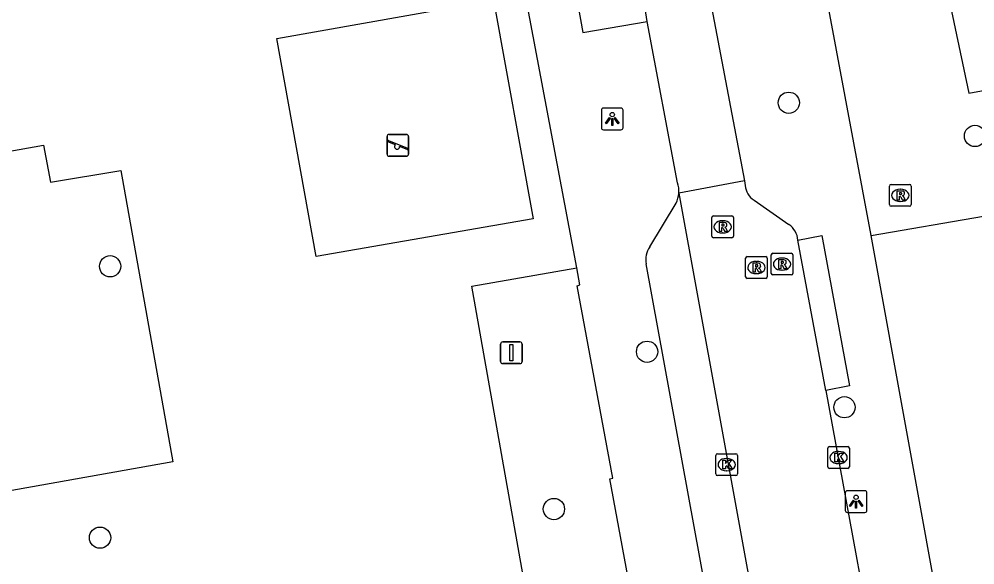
# Model space of a CAD drawing. Extents: x 157793 to 159380, y 380882 to 382313.
# Drawn here: x 158756.57 to 158800.54, y 381523.57 to 381548.66 of the extents above; entities that cross this region are included whole.
import ezdxf

# ---------------------------------------------------------------- set-up
doc = ezdxf.new("R2010")
doc.units = 0
for name, color, linetype in [('IMGEO_Boom', 7, 'Continuous'), ('IMGEO_Groenvoorziening', 7, 'Continuous'), ('IMGEO_Kolk', 7, 'Continuous'), ('IMGEO_Lichtpunt', 7, 'Continuous'), ('IMGEO_Rijbaan_lokaal_open', 7, 'Continuous'), ('IMGEO_Rioolput', 7, 'Continuous'), ('IMGEO_Speelvoorziening', 7, 'Continuous'), ('IMGEO_Vlaggenmast', 7, 'Continuous'), ('IMGEO_Voetpad_open', 7, 'Continuous')]:
    doc.layers.add(name, color=color, linetype=linetype)

msp = doc.modelspace()

# ---------------------------------------------------------------- linework, layer by layer
at = {"layer": 'IMGEO_Boom'}
for centre in [(158791.975, 381544.813), (158800.54, 381543.289), (158760.755, 381537.298), (158785.456, 381533.368), (158794.536, 381530.819), (158781.168, 381526.14), (158760.29, 381524.824)]:
    msp.add_circle(centre, 0.489, dxfattribs=at)
at = {"layer": 'IMGEO_Groenvoorziening'}
for points in [[(158805.326, 381557.662), (158797.909, 381556.371), (158800.25, 381545.248), (158820.885, 381549.053), (158818.225, 381560.213)], [(158795.761, 381538.706), (158800.926, 381539.597)]]:
    msp.add_lwpolyline(points, dxfattribs=at)
at = {"layer": 'IMGEO_Kolk'}
for p, q in [((158793.765, 381528.081), (158793.765, 381528.933)), ((158793.84, 381529.007), (158794.692, 381529.007)), ((158794.253, 381528.787), (158794.278, 381528.787)), ((158794.766, 381528.933), (158794.766, 381528.081)), ((158788.618, 381527.756), (158788.618, 381528.608)), ((158788.693, 381528.682), (158789.545, 381528.682)), ((158789.106, 381528.462), (158789.131, 381528.462)), ((158789.619, 381528.608), (158789.619, 381527.756)), ((158789.129, 381527.902), (158789.104, 381527.902)), ((158794.692, 381528.007), (158793.84, 381528.007)), ((158794.276, 381528.227), (158794.251, 381528.227)), ((158789.545, 381527.682), (158788.693, 381527.682))]:
    msp.add_line(p, q, dxfattribs=at)
for points in [[(158793.765, 381528.081), (158793.765, 381528.933)], [(158793.84, 381529.007), (158794.692, 381529.007)], [(158794.086, 381528.707), (158794.209, 381528.707), (158794.209, 381528.556), (158794.339, 381528.707), (158794.503, 381528.707), (158794.357, 381528.556), (158794.51, 381528.307), (158794.358, 381528.307), (158794.273, 381528.471), (158794.209, 381528.404), (158794.209, 381528.307), (158794.086, 381528.307), (158794.086, 381528.707)], [(158794.766, 381528.933), (158794.766, 381528.081)], [(158788.618, 381527.756), (158788.618, 381528.608)], [(158788.693, 381528.682), (158789.545, 381528.682)], [(158788.939, 381528.382), (158789.062, 381528.382), (158789.062, 381528.231), (158789.192, 381528.382), (158789.356, 381528.382), (158789.21, 381528.231), (158789.363, 381527.982), (158789.211, 381527.982), (158789.126, 381528.146), (158789.062, 381528.079), (158789.062, 381527.982), (158788.939, 381527.982), (158788.939, 381528.382)], [(158789.619, 381528.608), (158789.619, 381527.756)], [(158794.692, 381528.007), (158793.84, 381528.007)], [(158789.545, 381527.682), (158788.693, 381527.682)]]:
    msp.add_lwpolyline(points, dxfattribs=at)
for centre, start, end in [((158793.842, 381528.931), 91.552, 178.448), ((158793.842, 381528.931), 91.552, 178.448), ((158794.69, 381528.931), 1.552, 88.448), ((158794.69, 381528.931), 1.552, 88.448), ((158788.695, 381528.606), 91.552, 178.448), ((158788.695, 381528.606), 91.552, 178.448), ((158789.543, 381528.606), 1.552, 88.448), ((158789.543, 381528.606), 1.552, 88.448), ((158793.842, 381528.083), 181.552, 268.448), ((158793.842, 381528.083), 181.552, 268.448), ((158794.69, 381528.083), 271.552, 358.448), ((158794.69, 381528.083), 271.552, 358.448), ((158788.695, 381527.758), 181.552, 268.448), ((158788.695, 381527.758), 181.552, 268.448), ((158789.543, 381527.758), 271.552, 358.448), ((158789.543, 381527.758), 271.552, 358.448)]:
    msp.add_arc(centre, 0.0765, start, end, dxfattribs=at)
for centre, major_axis, ratio, start_param, end_param in [((158794.252, 381528.507), (-0.387, 0.002), 0.722429, 4.712389, 7.853982), ((158794.277, 381528.507), (-0.39, 0.002), 0.717154, 1.570796, 4.712389), ((158789.105, 381528.182), (-0.387, 0.002), 0.722429, 4.712389, 7.853982), ((158789.13, 381528.182), (-0.39, 0.002), 0.717154, 1.570796, 4.712389)]:
    msp.add_ellipse(centre, major_axis=major_axis, ratio=ratio, start_param=start_param, end_param=end_param, dxfattribs=at)
at = {"layer": 'IMGEO_Lichtpunt'}
for p, q in [((158784.255, 381544.568), (158783.447, 381544.568)), ((158784.255, 381544.568), (158783.447, 381544.568)), ((158783.353, 381544.473), (158783.353, 381543.666)), ((158783.353, 381544.473), (158783.353, 381543.666)), ((158784.349, 381543.666), (158784.349, 381544.473)), ((158784.349, 381543.666), (158784.349, 381544.473)), ((158783.447, 381543.572), (158784.255, 381543.572)), ((158783.447, 381543.572), (158784.255, 381543.572)), ((158795.475, 381526.98), (158794.667, 381526.98)), ((158795.475, 381526.98), (158794.667, 381526.98)), ((158794.573, 381526.885), (158794.573, 381526.078)), ((158794.573, 381526.885), (158794.573, 381526.078)), ((158795.569, 381526.078), (158795.569, 381526.885)), ((158795.569, 381526.078), (158795.569, 381526.885)), ((158794.667, 381525.984), (158795.475, 381525.984)), ((158794.667, 381525.984), (158795.475, 381525.984))]:
    msp.add_line(p, q, dxfattribs=at)
for points in [[(158783.727, 381544.137), (158783.766, 381544.109), (158783.578, 381543.847), (158783.54, 381543.874), (158783.727, 381544.137)], [(158783.829, 381544.089), (158783.876, 381544.089), (158783.876, 381543.767), (158783.829, 381543.767), (158783.829, 381544.089)], [(158783.939, 381544.109), (158783.977, 381544.136), (158784.164, 381543.874), (158784.125, 381543.846), (158783.939, 381544.109)], [(158794.947, 381526.549), (158794.986, 381526.521), (158794.798, 381526.259), (158794.76, 381526.286), (158794.947, 381526.549)], [(158795.049, 381526.501), (158795.096, 381526.501), (158795.096, 381526.179), (158795.049, 381526.179), (158795.049, 381526.501)], [(158795.159, 381526.521), (158795.197, 381526.548), (158795.384, 381526.286), (158795.345, 381526.258), (158795.159, 381526.521)]]:
    msp.add_lwpolyline(points, dxfattribs=at)
for centre in [(158783.852, 381544.271), (158795.072, 381526.683)]:
    msp.add_circle(centre, 0.0994, dxfattribs=at)
for centre, start, end in [((158783.447, 381544.473), 90, 180), ((158783.447, 381544.473), 90, 180), ((158784.255, 381544.473), 0, 90), ((158784.255, 381544.473), 0, 90), ((158783.447, 381543.666), 180, 270), ((158783.447, 381543.666), 180, 270), ((158784.255, 381543.666), 270, 0), ((158784.255, 381543.666), 270, 360), ((158794.667, 381526.885), 90, 180), ((158794.667, 381526.885), 90, 180), ((158795.475, 381526.885), 0, 90), ((158795.475, 381526.885), 0, 90), ((158794.667, 381526.078), 180, 270), ((158794.667, 381526.078), 180, 270), ((158795.475, 381526.078), 270, 0), ((158795.475, 381526.078), 270, 360)]:
    msp.add_arc(centre, 0.0946, start, end, dxfattribs=at)
at = {"layer": 'IMGEO_Rijbaan_lokaal_open'}
for points in [[(158788.319, 381549.796), (158789.93, 381541.231)], [(158785.464, 381548.55), (158785.346, 381549.236)], [(158786.852, 381541.14), (158785.464, 381548.55)], [(158789.93, 381541.231), (158786.917, 381540.658)], [(158789.93, 381541.231), (158789.968, 381541.007)], [(158786.917, 381540.658), (158800.364, 381466.865)], [(158790.378, 381540.333), (158791.978, 381539.223)], [(158793.674, 381531.586), (158792.394, 381538.496)], [(158793.674, 381531.586), (158796.632, 381515.476)]]:
    msp.add_lwpolyline(points, dxfattribs=at)
for centre, radius, start, end in [((158785.756, 381540.747), 1.165, 355.6277, 19.7329), ((158790.871, 381541.095), 0.907, 185.5487, 237.0763), ((158791.424, 381538.423), 0.973, 4.2795, 55.2782)]:
    msp.add_arc(centre, radius, start, end, dxfattribs=at)
at = {"layer": 'IMGEO_Rioolput'}
for p, q in [((158796.678, 381541.057), (158797.53, 381541.057)), ((158796.603, 381540.131), (158796.603, 381540.983)), ((158797.091, 381540.837), (158797.116, 381540.837)), ((158797.604, 381540.983), (158797.604, 381540.131)), ((158797.114, 381540.277), (158797.089, 381540.277)), ((158797.53, 381540.057), (158796.678, 381540.057)), ((158788.432, 381538.686), (158788.432, 381539.538)), ((158788.507, 381539.612), (158789.359, 381539.612)), ((158788.92, 381539.392), (158788.945, 381539.392)), ((158789.433, 381539.538), (158789.433, 381538.686)), ((158788.943, 381538.832), (158788.918, 381538.832)), ((158789.359, 381538.612), (158788.507, 381538.612)), ((158789.985, 381536.815), (158789.985, 381537.667)), ((158790.06, 381537.741), (158790.912, 381537.741)), ((158790.473, 381537.521), (158790.498, 381537.521)), ((158790.986, 381537.667), (158790.986, 381536.815)), ((158791.164, 381536.973), (158791.164, 381537.825)), ((158791.239, 381537.899), (158792.091, 381537.899)), ((158791.652, 381537.679), (158791.677, 381537.679)), ((158792.165, 381537.825), (158792.165, 381536.973)), ((158791.675, 381537.119), (158791.65, 381537.119)), ((158790.912, 381536.741), (158790.06, 381536.741)), ((158790.496, 381536.961), (158790.471, 381536.961)), ((158792.091, 381536.899), (158791.239, 381536.899))]:
    msp.add_line(p, q, dxfattribs=at)
for points in [[(158796.678, 381541.057), (158797.53, 381541.057)], [(158796.603, 381540.131), (158796.603, 381540.983)], [(158797.192, 381540.755), (158796.94, 381540.757), (158796.94, 381540.357)], [(158797.118, 381540.676), (158797.064, 381540.676), (158797.064, 381540.595)], [(158797.064, 381540.595), (158797.116, 381540.595)], [(158797.604, 381540.983), (158797.604, 381540.131)], [(158796.94, 381540.357), (158797.064, 381540.357), (158797.064, 381540.519), (158797.075, 381540.519)], [(158797.122, 381540.49), (158797.193, 381540.357), (158797.333, 381540.357), (158797.268, 381540.483)], [(158797.53, 381540.057), (158796.678, 381540.057)], [(158788.432, 381538.686), (158788.432, 381539.538)], [(158788.507, 381539.612), (158789.359, 381539.612)], [(158789.021, 381539.31), (158788.769, 381539.312), (158788.769, 381538.912)], [(158789.433, 381539.538), (158789.433, 381538.686)], [(158788.769, 381538.912), (158788.893, 381538.912), (158788.893, 381539.074), (158788.904, 381539.074)], [(158788.947, 381539.231), (158788.893, 381539.231), (158788.893, 381539.15)], [(158788.893, 381539.15), (158788.945, 381539.15)], [(158788.951, 381539.045), (158789.022, 381538.912), (158789.162, 381538.912), (158789.097, 381539.038)], [(158789.359, 381538.612), (158788.507, 381538.612)], [(158789.985, 381536.815), (158789.985, 381537.667)], [(158790.06, 381537.741), (158790.912, 381537.741)], [(158790.986, 381537.667), (158790.986, 381536.815)], [(158791.164, 381536.973), (158791.164, 381537.825)], [(158791.239, 381537.899), (158792.091, 381537.899)], [(158791.753, 381537.597), (158791.501, 381537.599), (158791.501, 381537.199)], [(158791.679, 381537.518), (158791.625, 381537.518), (158791.625, 381537.437)], [(158792.165, 381537.825), (158792.165, 381536.973)], [(158790.574, 381537.439), (158790.322, 381537.441), (158790.322, 381537.041)], [(158790.322, 381537.041), (158790.446, 381537.041), (158790.446, 381537.203), (158790.457, 381537.203)], [(158790.5, 381537.36), (158790.446, 381537.36), (158790.446, 381537.279)], [(158790.446, 381537.279), (158790.498, 381537.279)], [(158790.504, 381537.174), (158790.575, 381537.041), (158790.715, 381537.041), (158790.65, 381537.167)], [(158791.501, 381537.199), (158791.625, 381537.199), (158791.625, 381537.361), (158791.636, 381537.361)], [(158791.625, 381537.437), (158791.677, 381537.437)], [(158791.683, 381537.332), (158791.754, 381537.199), (158791.894, 381537.199), (158791.829, 381537.325)], [(158790.912, 381536.741), (158790.06, 381536.741)], [(158792.091, 381536.899), (158791.239, 381536.899)]]:
    msp.add_lwpolyline(points, dxfattribs=at)
for centre, radius, start, end in [((158796.68, 381540.981), 0.0765, 91.552, 178.448), ((158796.68, 381540.981), 0.0765, 91.552, 178.448), ((158797.528, 381540.981), 0.0765, 1.552, 88.448), ((158797.528, 381540.981), 0.0765, 1.552, 88.448), ((158797.1, 381540.784), 0.19, 274.7715, 282.9687), ((158797.124, 381540.58), 0.0964, 77.0061, 93.1865), ((158797.138, 381540.637), 0.0378, 276.6634, 79.6772), ((158797.191, 381540.645), 0.109, 350.3612, 89.416), ((158797.189, 381540.645), 0.112, 277.5842, 350.9817), ((158796.68, 381540.133), 0.0765, 181.552, 268.448), ((158796.68, 381540.133), 0.0765, 181.552, 268.448), ((158797.074, 381540.466), 0.0533, 26.0293, 88.6989), ((158797.173, 381540.43), 0.108, 29.5134, 73.7905), ((158797.528, 381540.133), 0.0765, 271.552, 358.448), ((158797.528, 381540.133), 0.0765, 271.552, 358.448), ((158788.509, 381539.536), 0.0765, 91.552, 178.448), ((158788.509, 381539.536), 0.0765, 91.552, 178.448), ((158789.02, 381539.2), 0.109, 350.3612, 89.416), ((158789.357, 381539.536), 0.0765, 1.552, 88.448), ((158789.357, 381539.536), 0.0765, 1.552, 88.448), ((158788.903, 381539.021), 0.0533, 26.0293, 88.6989), ((158788.929, 381539.339), 0.19, 274.7715, 282.9687), ((158788.953, 381539.135), 0.0964, 77.0061, 93.1865), ((158788.967, 381539.192), 0.0378, 276.6634, 79.6772), ((158789.018, 381539.2), 0.112, 277.5842, 350.9817), ((158789.002, 381538.985), 0.108, 29.5134, 73.7905), ((158788.509, 381538.688), 0.0765, 181.552, 268.448), ((158788.509, 381538.688), 0.0765, 181.552, 268.448), ((158789.357, 381538.688), 0.0765, 271.552, 358.448), ((158789.357, 381538.688), 0.0765, 271.552, 358.448), ((158790.062, 381537.665), 0.0765, 91.552, 178.448), ((158790.062, 381537.665), 0.0765, 91.552, 178.448), ((158790.91, 381537.665), 0.0765, 1.552, 88.448), ((158790.91, 381537.665), 0.0765, 1.552, 88.448), ((158791.241, 381537.823), 0.0765, 91.552, 178.448), ((158791.241, 381537.823), 0.0765, 91.552, 178.448), ((158791.685, 381537.422), 0.0964, 77.0061, 93.1865), ((158791.699, 381537.479), 0.0378, 276.6634, 79.6772), ((158791.752, 381537.487), 0.109, 350.3612, 89.416), ((158792.089, 381537.823), 0.0765, 1.552, 88.448), ((158792.089, 381537.823), 0.0765, 1.552, 88.448), ((158790.456, 381537.15), 0.0533, 26.0293, 88.6989), ((158790.482, 381537.468), 0.19, 274.7715, 282.9687), ((158790.506, 381537.264), 0.0964, 77.0061, 93.1865), ((158790.52, 381537.321), 0.0378, 276.6634, 79.6772), ((158790.573, 381537.329), 0.109, 350.3612, 89.416), ((158790.571, 381537.329), 0.112, 277.5842, 350.9817), ((158790.555, 381537.114), 0.108, 29.5134, 73.7905), ((158791.635, 381537.308), 0.0533, 26.0293, 88.6989), ((158791.661, 381537.626), 0.19, 274.7715, 282.9687), ((158791.75, 381537.487), 0.112, 277.5842, 350.9817), ((158791.734, 381537.272), 0.108, 29.5134, 73.7905), ((158790.062, 381536.817), 0.0765, 181.552, 268.448), ((158790.062, 381536.817), 0.0765, 181.552, 268.448), ((158790.91, 381536.817), 0.0765, 271.552, 358.448), ((158790.91, 381536.817), 0.0765, 271.552, 358.448), ((158791.241, 381536.975), 0.0765, 181.552, 268.448), ((158791.241, 381536.975), 0.0765, 181.552, 268.448), ((158792.089, 381536.975), 0.0765, 271.552, 358.448), ((158792.089, 381536.975), 0.0765, 271.552, 358.448)]:
    msp.add_arc(centre, radius, start, end, dxfattribs=at)
for centre, major_axis, ratio, start_param, end_param in [((158797.09, 381540.557), (-0.387, 0.002), 0.722429, 4.712389, 7.853982), ((158797.115, 381540.557), (-0.39, 0.002), 0.717154, 1.570796, 4.712389), ((158788.919, 381539.112), (-0.387, 0.002), 0.722429, 4.712389, 7.853982), ((158788.944, 381539.112), (-0.39, 0.002), 0.717154, 1.570796, 4.712389), ((158790.472, 381537.241), (-0.387, 0.002), 0.722429, 4.712389, 7.853982), ((158790.497, 381537.241), (-0.39, 0.002), 0.717154, 1.570796, 4.712389), ((158791.651, 381537.399), (-0.387, 0.002), 0.722429, 4.712389, 7.853982), ((158791.676, 381537.399), (-0.39, 0.002), 0.717154, 1.570796, 4.712389)]:
    msp.add_ellipse(centre, major_axis=major_axis, ratio=ratio, start_param=start_param, end_param=end_param, dxfattribs=at)
at = {"layer": 'IMGEO_Speelvoorziening'}
for p, q in [((158773.492, 381542.457), (158773.492, 381543.257)), ((158773.492, 381543.257), (158773.492, 381542.457)), ((158773.592, 381543.357), (158774.382, 381543.357)), ((158774.382, 381543.357), (158773.592, 381543.357)), ((158774.482, 381543.257), (158774.482, 381542.457)), ((158774.482, 381542.457), (158774.482, 381543.257)), ((158773.875, 381542.885), (158773.536, 381543.022)), ((158773.561, 381543.082), (158774.437, 381542.729)), ((158774.413, 381542.669), (158774.073, 381542.806)), ((158774.382, 381542.357), (158773.592, 381542.357)), ((158773.592, 381542.357), (158774.382, 381542.357))]:
    msp.add_line(p, q, dxfattribs=at)
for centre, radius, start, end in [((158773.592, 381543.257), 0.1, 90, 180), ((158773.592, 381543.257), 0.1, 90, 180), ((158774.382, 381543.257), 0.1, 0, 90), ((158774.382, 381543.257), 0.1, 360, 90), ((158773.549, 381543.052), 0.0327, 68.078, 248.078), ((158773.954, 381542.795), 0.12, 130.9928, 5.1632), ((158773.592, 381542.457), 0.1, 180, 270), ((158773.592, 381542.457), 0.1, 180, 270), ((158774.382, 381542.457), 0.1, 270, 0), ((158774.382, 381542.457), 0.1, 270, 0), ((158774.425, 381542.699), 0.0327, 248.078, 68.078)]:
    msp.add_arc(centre, radius, start, end, dxfattribs=at)
at = {"layer": 'IMGEO_Vlaggenmast'}
for p, q in [((158778.717, 381532.922), (158778.717, 381533.722)), ((158778.717, 381533.722), (158778.717, 381532.922)), ((158778.817, 381533.822), (158779.607, 381533.822)), ((158779.607, 381533.822), (158778.817, 381533.822)), ((158779.707, 381533.722), (158779.707, 381532.922)), ((158779.707, 381532.922), (158779.707, 381533.722)), ((158779.607, 381532.822), (158778.817, 381532.822)), ((158778.817, 381532.822), (158779.607, 381532.822))]:
    msp.add_line(p, q, dxfattribs=at)
msp.add_lwpolyline([(158779.137, 381533.697), (158779.287, 381533.697), (158779.287, 381532.947), (158779.137, 381532.947), (158779.137, 381533.697)], dxfattribs=at)
for centre, start, end in [((158778.817, 381533.722), 90, 180), ((158778.817, 381533.722), 90, 180), ((158779.607, 381533.722), 0, 90), ((158779.607, 381533.722), 360, 90), ((158778.817, 381532.922), 180, 270), ((158778.817, 381532.922), 180, 270), ((158779.607, 381532.922), 270, 0), ((158779.607, 381532.922), 270, 0)]:
    msp.add_arc(centre, 0.1, start, end, dxfattribs=at)
at = {"layer": 'IMGEO_Voetpad_open'}
for points in [[(158775.18, 381604.094), (158772.497, 381603.621), (158782.493, 381548.049), (158785.464, 381548.55)], [(158795.761, 381538.706), (158791.783, 381560.021)], [(158782.218, 381537.234), (158779.866, 381549.755), (158779.263, 381553.035)], [(158778.393, 381549.53), (158780.215, 381539.479), (158770.236, 381537.753), (158768.424, 381547.775), (158778.393, 381549.53)], [(158751.554, 381541.775), (158757.687, 381542.869), (158758.017, 381541.158), (158761.244, 381541.696), (158763.645, 381528.305), (158754.241, 381526.636)], [(158785.579, 381538.185), (158786.788, 381540.203)], [(158792.394, 381538.496), (158793.487, 381538.706), (158794.77, 381531.797), (158793.674, 381531.586)], [(158800.864, 381510.624), (158795.761, 381538.706)], [(158786.066, 381514.938), (158783.716, 381514.519), (158780.892, 381516.678), (158777.4, 381536.379), (158782.218, 381537.234)], [(158786.066, 381514.938), (158783.747, 381527.527), (158783.876, 381527.553), (158782.236, 381536.405), (158782.367, 381536.441), (158782.218, 381537.234)], [(158797.77, 381469.387), (158796.04, 381479.18), (158794.799, 381486.106), (158785.407, 381537.407)]]:
    msp.add_lwpolyline(points, dxfattribs=at)
for centre, radius, start, end in [((158785.761, 381540.74), 1.159, 332.3973, 355.9449), ((158786.45, 381537.584), 1.058, 145.4122, 189.655)]:
    msp.add_arc(centre, radius, start, end, dxfattribs=at)

doc.saveas('drawing.dxf')
